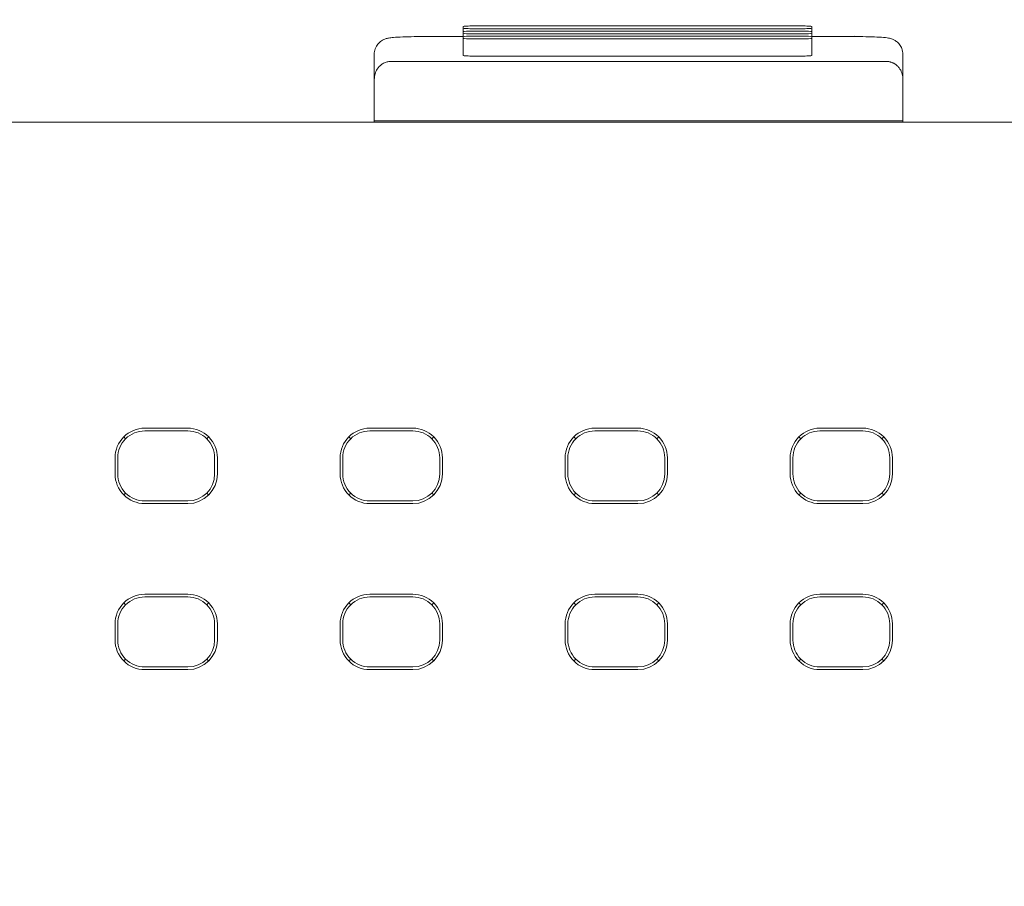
# Model space of a CAD drawing. Header units: millimetres. Extents: x -1114 to 1396, y -630 to 631.
# Tile 562 of 656: x 813 to 831, y -138 to -122. Entities that reach past the tile are written whole.
import ezdxf

# ---------------------------------------------------------------- set-up
doc = ezdxf.new("R2010")
doc.units = ezdxf.units.MM
doc.header["$MEASUREMENT"] = 0

msp = doc.modelspace()

# ---------------------------------------------------------------- linework, layer by layer
at = {"lineweight": 18}
for points, knots in [([(1038.9843, -629.7647), (1038.9843, -629.7647), (-1111.4882, -629.7647), (-1111.4882, -629.7647), (-1111.4882, -629.7647), (-1111.4882, -629.7647), (-1111.4882, 630.7883), (-1111.4882, 630.7883), (-1111.4882, 630.7883), (-1111.4882, 630.7883), (1038.9843, 630.7883), (1038.9843, 630.7883)], [0, 0, 0, 0, 0.3333333, 0.3333333, 0.3333333, 0.3333333, 0.6666667, 0.6666667, 0.6666667, 0.6666667, 1, 1, 1, 1]), ([(821.0479, -121.8941), (820.9948, -121.8941), (820.9439, -121.8952), (820.9064, -121.8972), (820.9064, -121.8972), (820.8689, -121.8991), (820.8479, -121.9018), (820.8479, -121.9046)], [0, 0, 0, 0, 0.5, 0.5, 0.5, 0.5, 1, 1, 1, 1]), ([(820.8479, -121.936), (820.8479, -121.9387), (820.8689, -121.9414), (820.9064, -121.9434), (820.9064, -121.9434), (820.9439, -121.9453), (820.9948, -121.9464), (821.0479, -121.9464)], [0, 0, 0, 0, 0.5, 0.5, 0.5, 0.5, 1, 1, 1, 1]), ([(821.0479, -121.9888), (820.9948, -121.9888), (820.9439, -121.9899), (820.9064, -121.9919), (820.9064, -121.9919), (820.8689, -121.9938), (820.8479, -121.9965), (820.8479, -121.9993)], [0, 0, 0, 0, 0.5, 0.5, 0.5, 0.5, 1, 1, 1, 1]), ([(827.3226, -121.9046), (827.3226, -121.9018), (827.3016, -121.8991), (827.2641, -121.8972), (827.2641, -121.8972), (827.2266, -121.8952), (827.1757, -121.8941), (827.1226, -121.8941)], [0, 0, 0, 0, 0.5, 0.5, 0.5, 0.5, 1, 1, 1, 1]), ([(827.1226, -121.9464), (827.1757, -121.9464), (827.2266, -121.9453), (827.2641, -121.9434), (827.2641, -121.9434), (827.3016, -121.9414), (827.3226, -121.9387), (827.3226, -121.936)], [0, 0, 0, 0, 0.5, 0.5, 0.5, 0.5, 1, 1, 1, 1]), ([(827.3226, -121.9993), (827.3226, -121.9965), (827.3016, -121.9938), (827.2641, -121.9919), (827.2641, -121.9919), (827.2266, -121.9899), (827.1757, -121.9888), (827.1226, -121.9888)], [0, 0, 0, 0, 0.5, 0.5, 0.5, 0.5, 1, 1, 1, 1]), ([(820.094, -122.0916), (820.0397, -122.0916), (819.9875, -122.092), (819.9364, -122.0927), (819.9364, -122.0927), (819.8606, -122.0938), (819.7873, -122.0956), (819.7226, -122.0981), (819.7226, -122.0981), (819.6551, -122.1008), (819.597, -122.1043), (819.5505, -122.1083), (819.5505, -122.1083), (819.5177, -122.1111), (819.4907, -122.1141), (819.4586, -122.1202), (819.4586, -122.1202), (819.4417, -122.1234), (819.4233, -122.1274), (819.401, -122.1354), (819.401, -122.1354), (819.3836, -122.1417), (819.3638, -122.1503), (819.3445, -122.1615), (819.3445, -122.1615), (819.3215, -122.175), (819.2992, -122.1922), (819.2797, -122.2124), (819.2797, -122.2124), (819.2572, -122.2355), (819.2382, -122.2625), (819.224, -122.292), (819.224, -122.292), (819.2084, -122.3245), (819.1985, -122.36), (819.1953, -122.3957), (819.1953, -122.3957), (819.1944, -122.4048), (819.194, -122.4139), (819.194, -122.423)], [0, 0, 0, 0, 0.1, 0.1, 0.1, 0.1, 0.2, 0.2, 0.2, 0.2, 0.3, 0.3, 0.3, 0.3, 0.4, 0.4, 0.4, 0.4, 0.5, 0.5, 0.5, 0.5, 0.6, 0.6, 0.6, 0.6, 0.7, 0.7, 0.7, 0.7, 0.8, 0.8, 0.8, 0.8, 0.9, 0.9, 0.9, 0.9, 1, 1, 1, 1]), ([(820.8479, -122.0307), (820.8479, -122.0334), (820.8689, -122.0361), (820.9064, -122.0381), (820.9064, -122.0381), (820.9439, -122.04), (820.9948, -122.0411), (821.0479, -122.0411)], [0, 0, 0, 0, 0.5, 0.5, 0.5, 0.5, 1, 1, 1, 1]), ([(821.0479, -122.0835), (820.9948, -122.0835), (820.9439, -122.0846), (820.9064, -122.0866), (820.9064, -122.0866), (820.8689, -122.0885), (820.8479, -122.0912), (820.8479, -122.094)], [0, 0, 0, 0, 0.5, 0.5, 0.5, 0.5, 1, 1, 1, 1]), ([(820.8479, -122.1254), (820.8479, -122.1281), (820.8689, -122.1308), (820.9064, -122.1328), (820.9064, -122.1328), (820.9439, -122.1347), (820.9948, -122.1358), (821.0479, -122.1358)], [0, 0, 0, 0, 0.5, 0.5, 0.5, 0.5, 1, 1, 1, 1]), ([(827.1226, -122.0411), (827.1757, -122.0411), (827.2266, -122.04), (827.2641, -122.0381), (827.2641, -122.0381), (827.3016, -122.0361), (827.3226, -122.0334), (827.3226, -122.0307)], [0, 0, 0, 0, 0.5, 0.5, 0.5, 0.5, 1, 1, 1, 1]), ([(827.3226, -122.094), (827.3226, -122.0912), (827.3016, -122.0885), (827.2641, -122.0866), (827.2641, -122.0866), (827.2266, -122.0846), (827.1757, -122.0835), (827.1226, -122.0835)], [0, 0, 0, 0, 0.5, 0.5, 0.5, 0.5, 1, 1, 1, 1]), ([(827.1226, -122.1358), (827.1757, -122.1358), (827.2266, -122.1347), (827.2641, -122.1328), (827.2641, -122.1328), (827.3016, -122.1308), (827.3226, -122.1281), (827.3226, -122.1254)], [0, 0, 0, 0, 0.5, 0.5, 0.5, 0.5, 1, 1, 1, 1]), ([(829.0156, -122.423), (829.0151, -122.3847), (829.0086, -122.349), (828.9956, -122.3151), (828.9956, -122.3151), (828.9849, -122.2873), (828.9699, -122.2606), (828.9515, -122.237), (828.9515, -122.237), (828.9359, -122.2171), (828.918, -122.1994), (828.8986, -122.1842), (828.8986, -122.1842), (828.8817, -122.1711), (828.8636, -122.16), (828.8458, -122.1511), (828.8458, -122.1511), (828.8306, -122.1436), (828.8156, -122.1377), (828.8021, -122.1332), (828.8021, -122.1332), (828.7892, -122.1289), (828.7777, -122.126), (828.7672, -122.1236), (828.7672, -122.1236), (828.7517, -122.12), (828.7384, -122.1178), (828.7248, -122.1157), (828.7248, -122.1157), (828.6819, -122.1094), (828.6359, -122.1057), (828.5779, -122.1025), (828.5779, -122.1025), (828.5219, -122.0993), (828.4546, -122.0966), (828.3809, -122.0948), (828.3809, -122.0948), (828.3111, -122.093), (828.2354, -122.092), (828.1595, -122.0917), (828.1595, -122.0917), (828.1449, -122.0917), (828.1303, -122.0916), (828.1156, -122.0916)], [0, 0, 0, 0, 0.0909091, 0.0909091, 0.0909091, 0.0909091, 0.1818182, 0.1818182, 0.1818182, 0.1818182, 0.2727273, 0.2727273, 0.2727273, 0.2727273, 0.3636364, 0.3636364, 0.3636364, 0.3636364, 0.4545455, 0.4545455, 0.4545455, 0.4545455, 0.5454545, 0.5454545, 0.5454545, 0.5454545, 0.6363636, 0.6363636, 0.6363636, 0.6363636, 0.7272727, 0.7272727, 0.7272727, 0.7272727, 0.8181818, 0.8181818, 0.8181818, 0.8181818, 0.9090909, 0.9090909, 0.9090909, 0.9090909, 1, 1, 1, 1]), ([(819.494, -122.5549), (819.4835, -122.5552), (819.473, -122.5556), (819.4627, -122.5566), (819.4627, -122.5566), (819.4521, -122.5578), (819.4418, -122.5597), (819.4319, -122.562), (819.4319, -122.562), (819.4213, -122.5645), (819.4112, -122.5676), (819.4016, -122.571), (819.4016, -122.571), (819.389, -122.5755), (819.3773, -122.5806), (819.3666, -122.5862), (819.3666, -122.5862), (819.3545, -122.5925), (819.3436, -122.5992), (819.3335, -122.6062), (819.3335, -122.6062), (819.2956, -122.6327), (819.2697, -122.663), (819.2495, -122.694), (819.2495, -122.694), (819.2302, -122.7238), (819.2162, -122.7543), (819.2079, -122.785), (819.2079, -122.785), (819.1989, -122.8184), (819.1965, -122.8521), (819.194, -122.8858)], [0, 0, 0, 0, 0.125, 0.125, 0.125, 0.125, 0.25, 0.25, 0.25, 0.25, 0.375, 0.375, 0.375, 0.375, 0.5, 0.5, 0.5, 0.5, 0.625, 0.625, 0.625, 0.625, 0.75, 0.75, 0.75, 0.75, 0.875, 0.875, 0.875, 0.875, 1, 1, 1, 1]), ([(820.8479, -122.4435), (820.8479, -122.4463), (820.8689, -122.4489), (820.9064, -122.4509), (820.9064, -122.4509), (820.9439, -122.4529), (820.9948, -122.454), (821.0479, -122.454)], [0, 0, 0, 0, 0.5, 0.5, 0.5, 0.5, 1, 1, 1, 1]), ([(827.1226, -122.454), (827.1757, -122.454), (827.2266, -122.4529), (827.2641, -122.4509), (827.2641, -122.4509), (827.3016, -122.449), (827.3226, -122.4463), (827.3226, -122.4435)], [0, 0, 0, 0, 0.5, 0.5, 0.5, 0.5, 1, 1, 1, 1]), ([(829.0156, -122.8859), (829.0156, -122.8533), (829.0113, -122.8211), (829.0025, -122.7892), (829.0025, -122.7892), (828.9981, -122.7733), (828.9926, -122.7575), (828.9857, -122.7418), (828.9857, -122.7418), (828.9788, -122.7261), (828.9706, -122.7106), (828.9608, -122.6951), (828.9608, -122.6951), (828.9558, -122.6874), (828.9505, -122.6797), (828.9446, -122.6721), (828.9446, -122.6721), (828.9388, -122.6644), (828.9324, -122.6568), (828.9255, -122.6494), (828.9255, -122.6494), (828.9186, -122.6419), (828.9111, -122.6346), (828.903, -122.6274), (828.903, -122.6274), (828.8949, -122.6203), (828.8861, -122.6133), (828.8766, -122.6066), (828.8766, -122.6066), (828.8671, -122.5999), (828.8568, -122.5935), (828.8455, -122.5875), (828.8455, -122.5875), (828.8399, -122.5845), (828.834, -122.5816), (828.8278, -122.5789), (828.8278, -122.5789), (828.8215, -122.5761), (828.8151, -122.5735), (828.8083, -122.5711), (828.8083, -122.5711), (828.8016, -122.5687), (828.7946, -122.5664), (828.7873, -122.5645), (828.7873, -122.5645), (828.78, -122.5625), (828.7724, -122.5607), (828.7646, -122.5593), (828.7646, -122.5593), (828.7568, -122.5579), (828.7488, -122.5568), (828.7406, -122.556), (828.7406, -122.556), (828.7324, -122.5553), (828.724, -122.5549), (828.7156, -122.5549)], [0, 0, 0, 0, 0.0714286, 0.0714286, 0.0714286, 0.0714286, 0.1428571, 0.1428571, 0.1428571, 0.1428571, 0.2142857, 0.2142857, 0.2142857, 0.2142857, 0.2857143, 0.2857143, 0.2857143, 0.2857143, 0.3571429, 0.3571429, 0.3571429, 0.3571429, 0.4285714, 0.4285714, 0.4285714, 0.4285714, 0.5, 0.5, 0.5, 0.5, 0.5714286, 0.5714286, 0.5714286, 0.5714286, 0.6428571, 0.6428571, 0.6428571, 0.6428571, 0.7142857, 0.7142857, 0.7142857, 0.7142857, 0.7857143, 0.7857143, 0.7857143, 0.7857143, 0.8571429, 0.8571429, 0.8571429, 0.8571429, 0.9285714, 0.9285714, 0.9285714, 0.9285714, 1, 1, 1, 1]), ([(829.0156, -122.8859), (829.0156, -123.1432), (829.0156, -123.4006), (829.0156, -123.658), (829.0156, -123.658), (829.0156, -123.658), (829.0156, -123.658), (829.0156, -123.658)], [0, 0, 0, 0, 0.5, 0.5, 0.5, 0.5, 1, 1, 1, 1]), ([(814.9288, -129.3615), (814.7829, -129.3615), (814.643, -129.4195), (814.5398, -129.5226), (814.5398, -129.5226), (814.4367, -129.6258), (814.3787, -129.7657), (814.3787, -129.9116)], [0, 0, 0, 0, 0.5, 0.5, 0.5, 0.5, 1, 1, 1, 1]), ([(814.9288, -129.4116), (814.7962, -129.4116), (814.669, -129.4643), (814.5752, -129.558), (814.5752, -129.558), (814.4815, -129.6518), (814.4288, -129.779), (814.4288, -129.9116)], [0, 0, 0, 0, 0.5, 0.5, 0.5, 0.5, 1, 1, 1, 1]), ([(816.2789, -129.9116), (816.2789, -129.7657), (816.2209, -129.6258), (816.1178, -129.5226), (816.1178, -129.5226), (816.0146, -129.4195), (815.8747, -129.3615), (815.7288, -129.3615)], [0, 0, 0, 0, 0.5, 0.5, 0.5, 0.5, 1, 1, 1, 1]), ([(816.2288, -129.9116), (816.2288, -129.779), (816.1761, -129.6518), (816.0823, -129.558), (816.0823, -129.558), (815.9886, -129.4643), (815.8614, -129.4116), (815.7288, -129.4116)], [0, 0, 0, 0, 0.5, 0.5, 0.5, 0.5, 1, 1, 1, 1]), ([(819.1097, -129.3615), (818.9638, -129.3615), (818.8239, -129.4195), (818.7207, -129.5226), (818.7207, -129.5226), (818.6175, -129.6258), (818.5596, -129.7657), (818.5596, -129.9116)], [0, 0, 0, 0, 0.5, 0.5, 0.5, 0.5, 1, 1, 1, 1]), ([(819.1097, -129.4116), (818.977, -129.4116), (818.8499, -129.4643), (818.7561, -129.558), (818.7561, -129.558), (818.6623, -129.6518), (818.6097, -129.779), (818.6097, -129.9116)], [0, 0, 0, 0, 0.5, 0.5, 0.5, 0.5, 1, 1, 1, 1]), ([(820.4597, -129.9116), (820.4597, -129.7657), (820.4018, -129.6258), (820.2986, -129.5226), (820.2986, -129.5226), (820.1955, -129.4195), (820.0555, -129.3615), (819.9097, -129.3615)], [0, 0, 0, 0, 0.5, 0.5, 0.5, 0.5, 1, 1, 1, 1]), ([(820.4097, -129.9116), (820.4097, -129.779), (820.357, -129.6518), (820.2632, -129.558), (820.2632, -129.558), (820.1694, -129.4643), (820.0423, -129.4116), (819.9097, -129.4116)], [0, 0, 0, 0, 0.5, 0.5, 0.5, 0.5, 1, 1, 1, 1]), ([(823.2905, -129.3615), (823.1446, -129.3615), (823.0047, -129.4195), (822.9016, -129.5226), (822.9016, -129.5226), (822.7984, -129.6258), (822.7404, -129.7657), (822.7404, -129.9116)], [0, 0, 0, 0, 0.5, 0.5, 0.5, 0.5, 1, 1, 1, 1]), ([(823.2905, -129.4116), (823.1579, -129.4116), (823.0307, -129.4643), (822.937, -129.558), (822.937, -129.558), (822.8432, -129.6518), (822.7905, -129.779), (822.7905, -129.9116)], [0, 0, 0, 0, 0.5, 0.5, 0.5, 0.5, 1, 1, 1, 1]), ([(824.6406, -129.9116), (824.6406, -129.7657), (824.5826, -129.6258), (824.4795, -129.5226), (824.4795, -129.5226), (824.3763, -129.4195), (824.2364, -129.3615), (824.0905, -129.3615)], [0, 0, 0, 0, 0.5, 0.5, 0.5, 0.5, 1, 1, 1, 1]), ([(824.5905, -129.9116), (824.5905, -129.779), (824.5378, -129.6518), (824.4441, -129.558), (824.4441, -129.558), (824.3503, -129.4643), (824.2231, -129.4116), (824.0905, -129.4116)], [0, 0, 0, 0, 0.5, 0.5, 0.5, 0.5, 1, 1, 1, 1]), ([(827.4714, -129.3615), (827.3255, -129.3615), (827.1856, -129.4195), (827.0824, -129.5226), (827.0824, -129.5226), (826.9792, -129.6258), (826.9213, -129.7657), (826.9213, -129.9116)], [0, 0, 0, 0, 0.5, 0.5, 0.5, 0.5, 1, 1, 1, 1]), ([(827.4714, -129.4116), (827.3388, -129.4116), (827.2116, -129.4643), (827.1178, -129.558), (827.1178, -129.558), (827.024, -129.6518), (826.9714, -129.779), (826.9714, -129.9116)], [0, 0, 0, 0, 0.5, 0.5, 0.5, 0.5, 1, 1, 1, 1]), ([(828.8214, -129.9116), (828.8214, -129.7657), (828.7635, -129.6258), (828.6603, -129.5226), (828.6603, -129.5226), (828.5572, -129.4195), (828.4173, -129.3615), (828.2714, -129.3615)], [0, 0, 0, 0, 0.5, 0.5, 0.5, 0.5, 1, 1, 1, 1]), ([(828.7714, -129.9116), (828.7714, -129.779), (828.7187, -129.6518), (828.6249, -129.558), (828.6249, -129.558), (828.5311, -129.4643), (828.404, -129.4116), (828.2714, -129.4116)], [0, 0, 0, 0, 0.5, 0.5, 0.5, 0.5, 1, 1, 1, 1]), ([(814.3787, -130.2116), (814.3787, -130.3575), (814.4367, -130.4974), (814.5398, -130.6005), (814.5398, -130.6005), (814.643, -130.7037), (814.7829, -130.7617), (814.9288, -130.7617)], [0, 0, 0, 0, 0.5, 0.5, 0.5, 0.5, 1, 1, 1, 1]), ([(814.4288, -130.2116), (814.4288, -130.3442), (814.4815, -130.4714), (814.5752, -130.5651), (814.5752, -130.5651), (814.669, -130.6589), (814.7962, -130.7116), (814.9288, -130.7116)], [0, 0, 0, 0, 0.5, 0.5, 0.5, 0.5, 1, 1, 1, 1]), ([(818.5596, -130.2116), (818.5596, -130.3575), (818.6175, -130.4974), (818.7207, -130.6005), (818.7207, -130.6005), (818.8239, -130.7037), (818.9638, -130.7617), (819.1097, -130.7617)], [0, 0, 0, 0, 0.5, 0.5, 0.5, 0.5, 1, 1, 1, 1]), ([(818.6097, -130.2116), (818.6097, -130.3442), (818.6623, -130.4714), (818.7561, -130.5651), (818.7561, -130.5651), (818.8499, -130.6589), (818.977, -130.7116), (819.1097, -130.7116)], [0, 0, 0, 0, 0.5, 0.5, 0.5, 0.5, 1, 1, 1, 1]), ([(822.7404, -130.2116), (822.7404, -130.3575), (822.7984, -130.4974), (822.9016, -130.6005), (822.9016, -130.6005), (823.0047, -130.7037), (823.1446, -130.7617), (823.2905, -130.7617)], [0, 0, 0, 0, 0.5, 0.5, 0.5, 0.5, 1, 1, 1, 1]), ([(822.7905, -130.2116), (822.7905, -130.3442), (822.8432, -130.4714), (822.937, -130.5651), (822.937, -130.5651), (823.0307, -130.6589), (823.1579, -130.7116), (823.2905, -130.7116)], [0, 0, 0, 0, 0.5, 0.5, 0.5, 0.5, 1, 1, 1, 1]), ([(826.9213, -130.2116), (826.9213, -130.3575), (826.9792, -130.4974), (827.0824, -130.6005), (827.0824, -130.6005), (827.1856, -130.7037), (827.3255, -130.7617), (827.4714, -130.7617)], [0, 0, 0, 0, 0.5, 0.5, 0.5, 0.5, 1, 1, 1, 1]), ([(826.9714, -130.2116), (826.9714, -130.3442), (827.024, -130.4714), (827.1178, -130.5651), (827.1178, -130.5651), (827.2116, -130.6589), (827.3388, -130.7116), (827.4714, -130.7116)], [0, 0, 0, 0, 0.5, 0.5, 0.5, 0.5, 1, 1, 1, 1]), ([(814.9288, -132.444), (814.7829, -132.444), (814.643, -132.502), (814.5398, -132.6051), (814.5398, -132.6051), (814.4367, -132.7083), (814.3787, -132.8482), (814.3787, -132.9941)], [0, 0, 0, 0, 0.5, 0.5, 0.5, 0.5, 1, 1, 1, 1]), ([(814.9288, -132.4941), (814.7962, -132.4941), (814.669, -132.5468), (814.5752, -132.6405), (814.5752, -132.6405), (814.4815, -132.7343), (814.4288, -132.8615), (814.4288, -132.9941)], [0, 0, 0, 0, 0.5, 0.5, 0.5, 0.5, 1, 1, 1, 1]), ([(816.2789, -132.9941), (816.2789, -132.8482), (816.2209, -132.7083), (816.1178, -132.6051), (816.1178, -132.6051), (816.0146, -132.502), (815.8747, -132.444), (815.7288, -132.444)], [0, 0, 0, 0, 0.5, 0.5, 0.5, 0.5, 1, 1, 1, 1]), ([(816.2288, -132.9941), (816.2288, -132.8615), (816.1761, -132.7343), (816.0823, -132.6405), (816.0823, -132.6405), (815.9886, -132.5468), (815.8614, -132.4941), (815.7288, -132.4941)], [0, 0, 0, 0, 0.5, 0.5, 0.5, 0.5, 1, 1, 1, 1]), ([(819.1097, -132.444), (818.9638, -132.444), (818.8239, -132.502), (818.7207, -132.6051), (818.7207, -132.6051), (818.6175, -132.7083), (818.5596, -132.8482), (818.5596, -132.9941)], [0, 0, 0, 0, 0.5, 0.5, 0.5, 0.5, 1, 1, 1, 1]), ([(819.1097, -132.4941), (818.977, -132.4941), (818.8499, -132.5468), (818.7561, -132.6405), (818.7561, -132.6405), (818.6623, -132.7343), (818.6097, -132.8615), (818.6097, -132.9941)], [0, 0, 0, 0, 0.5, 0.5, 0.5, 0.5, 1, 1, 1, 1]), ([(820.4597, -132.9941), (820.4597, -132.8482), (820.4018, -132.7083), (820.2986, -132.6051), (820.2986, -132.6051), (820.1955, -132.502), (820.0555, -132.444), (819.9097, -132.444)], [0, 0, 0, 0, 0.5, 0.5, 0.5, 0.5, 1, 1, 1, 1]), ([(820.4097, -132.9941), (820.4097, -132.8615), (820.357, -132.7343), (820.2632, -132.6405), (820.2632, -132.6405), (820.1694, -132.5468), (820.0423, -132.4941), (819.9097, -132.4941)], [0, 0, 0, 0, 0.5, 0.5, 0.5, 0.5, 1, 1, 1, 1]), ([(823.2905, -132.444), (823.1446, -132.444), (823.0047, -132.502), (822.9016, -132.6051), (822.9016, -132.6051), (822.7984, -132.7083), (822.7404, -132.8482), (822.7404, -132.9941)], [0, 0, 0, 0, 0.5, 0.5, 0.5, 0.5, 1, 1, 1, 1]), ([(823.2905, -132.4941), (823.1579, -132.4941), (823.0307, -132.5468), (822.937, -132.6405), (822.937, -132.6405), (822.8432, -132.7343), (822.7905, -132.8615), (822.7905, -132.9941)], [0, 0, 0, 0, 0.5, 0.5, 0.5, 0.5, 1, 1, 1, 1]), ([(824.6406, -132.9941), (824.6406, -132.8482), (824.5826, -132.7083), (824.4795, -132.6051), (824.4795, -132.6051), (824.3763, -132.502), (824.2364, -132.444), (824.0905, -132.444)], [0, 0, 0, 0, 0.5, 0.5, 0.5, 0.5, 1, 1, 1, 1]), ([(824.5905, -132.9941), (824.5905, -132.8615), (824.5378, -132.7343), (824.4441, -132.6405), (824.4441, -132.6405), (824.3503, -132.5468), (824.2231, -132.4941), (824.0905, -132.4941)], [0, 0, 0, 0, 0.5, 0.5, 0.5, 0.5, 1, 1, 1, 1]), ([(827.4714, -132.444), (827.3255, -132.444), (827.1856, -132.502), (827.0824, -132.6051), (827.0824, -132.6051), (826.9792, -132.7083), (826.9213, -132.8482), (826.9213, -132.9941)], [0, 0, 0, 0, 0.5, 0.5, 0.5, 0.5, 1, 1, 1, 1]), ([(827.4714, -132.4941), (827.3388, -132.4941), (827.2116, -132.5468), (827.1178, -132.6405), (827.1178, -132.6405), (827.024, -132.7343), (826.9714, -132.8615), (826.9714, -132.9941)], [0, 0, 0, 0, 0.5, 0.5, 0.5, 0.5, 1, 1, 1, 1]), ([(828.8214, -132.9941), (828.8214, -132.8482), (828.7635, -132.7083), (828.6603, -132.6051), (828.6603, -132.6051), (828.5572, -132.502), (828.4173, -132.444), (828.2714, -132.444)], [0, 0, 0, 0, 0.5, 0.5, 0.5, 0.5, 1, 1, 1, 1]), ([(828.7714, -132.9941), (828.7714, -132.8615), (828.7187, -132.7343), (828.6249, -132.6405), (828.6249, -132.6405), (828.5311, -132.5468), (828.404, -132.4941), (828.2714, -132.4941)], [0, 0, 0, 0, 0.5, 0.5, 0.5, 0.5, 1, 1, 1, 1]), ([(814.3787, -133.2941), (814.3787, -133.44), (814.4367, -133.5799), (814.5398, -133.683), (814.5398, -133.683), (814.643, -133.7862), (814.7829, -133.8442), (814.9288, -133.8442)], [0, 0, 0, 0, 0.5, 0.5, 0.5, 0.5, 1, 1, 1, 1]), ([(814.4288, -133.2941), (814.4288, -133.4267), (814.4815, -133.5539), (814.5752, -133.6476), (814.5752, -133.6476), (814.669, -133.7414), (814.7962, -133.7941), (814.9288, -133.7941)], [0, 0, 0, 0, 0.5, 0.5, 0.5, 0.5, 1, 1, 1, 1]), ([(818.5596, -133.2941), (818.5596, -133.44), (818.6175, -133.5799), (818.7207, -133.683), (818.7207, -133.683), (818.8239, -133.7862), (818.9638, -133.8442), (819.1097, -133.8442)], [0, 0, 0, 0, 0.5, 0.5, 0.5, 0.5, 1, 1, 1, 1]), ([(818.6097, -133.2941), (818.6097, -133.4267), (818.6623, -133.5539), (818.7561, -133.6476), (818.7561, -133.6476), (818.8499, -133.7414), (818.977, -133.7941), (819.1097, -133.7941)], [0, 0, 0, 0, 0.5, 0.5, 0.5, 0.5, 1, 1, 1, 1]), ([(822.7404, -133.2941), (822.7404, -133.44), (822.7984, -133.5799), (822.9016, -133.683), (822.9016, -133.683), (823.0047, -133.7862), (823.1446, -133.8442), (823.2905, -133.8442)], [0, 0, 0, 0, 0.5, 0.5, 0.5, 0.5, 1, 1, 1, 1]), ([(822.7905, -133.2941), (822.7905, -133.4267), (822.8432, -133.5539), (822.937, -133.6476), (822.937, -133.6476), (823.0307, -133.7414), (823.1579, -133.7941), (823.2905, -133.7941)], [0, 0, 0, 0, 0.5, 0.5, 0.5, 0.5, 1, 1, 1, 1]), ([(826.9213, -133.2941), (826.9213, -133.44), (826.9792, -133.5799), (827.0824, -133.683), (827.0824, -133.683), (827.1856, -133.7862), (827.3255, -133.8442), (827.4714, -133.8442)], [0, 0, 0, 0, 0.5, 0.5, 0.5, 0.5, 1, 1, 1, 1]), ([(826.9714, -133.2941), (826.9714, -133.4267), (827.024, -133.5539), (827.1178, -133.6476), (827.1178, -133.6476), (827.2116, -133.7414), (827.3388, -133.7941), (827.4714, -133.7941)], [0, 0, 0, 0, 0.5, 0.5, 0.5, 0.5, 1, 1, 1, 1])]:
    msp.add_open_spline(points, degree=3, knots=knots, dxfattribs=at)
for points in [[(820.8479, -121.936), (820.8479, -121.936), (820.8479, -121.9046), (820.8479, -121.9046)], [(820.8479, -121.936), (820.8479, -121.936), (820.8479, -121.9993), (820.8479, -121.9993)], [(820.8479, -121.9993), (820.8479, -121.9993), (820.8479, -121.9361), (820.8479, -121.9361)], [(820.8479, -122.0307), (820.8479, -122.0307), (820.8479, -121.9993), (820.8479, -121.9993)], [(821.0479, -121.8941), (821.0479, -121.8941), (827.1226, -121.8941), (827.1226, -121.8941)], [(827.1226, -121.9464), (827.1226, -121.9464), (821.0479, -121.9464), (821.0479, -121.9464)], [(821.0479, -121.9888), (821.0479, -121.9888), (827.1226, -121.9888), (827.1226, -121.9888)], [(827.3226, -121.9046), (827.3226, -121.9046), (827.3226, -121.936), (827.3226, -121.936)], [(827.3226, -121.936), (827.3226, -121.936), (827.3226, -121.9993), (827.3226, -121.9993)], [(827.3226, -121.9361), (827.3226, -121.9361), (827.3226, -121.9993), (827.3226, -121.9993)], [(827.3226, -121.9993), (827.3226, -121.9993), (827.3226, -122.0307), (827.3226, -122.0307)], [(820.8479, -122.0916), (820.8479, -122.0916), (820.094, -122.0916), (820.094, -122.0916)], [(820.094, -122.0916), (820.094, -122.0916), (820.094, -122.092), (820.094, -122.092)], [(820.8479, -122.0307), (820.8479, -122.0307), (820.8479, -122.094), (820.8479, -122.094)], [(820.8479, -122.094), (820.8479, -122.094), (820.8479, -122.0308), (820.8479, -122.0308)], [(820.8479, -122.1254), (820.8479, -122.1254), (820.8479, -122.094), (820.8479, -122.094)], [(820.8479, -122.1254), (820.8479, -122.1254), (820.8479, -122.4435), (820.8479, -122.4435)], [(820.8479, -122.2846), (820.8479, -122.2846), (820.8479, -122.1255), (820.8479, -122.1255)], [(827.1226, -122.0411), (827.1226, -122.0411), (821.0479, -122.0411), (821.0479, -122.0411)], [(821.0479, -122.0835), (821.0479, -122.0835), (827.1226, -122.0835), (827.1226, -122.0835)], [(827.1226, -122.1358), (827.1226, -122.1358), (821.0479, -122.1358), (821.0479, -122.1358)], [(827.3226, -122.0307), (827.3226, -122.0307), (827.3226, -122.094), (827.3226, -122.094)], [(828.1156, -122.0916), (828.1156, -122.0916), (827.3226, -122.0916), (827.3226, -122.0916)], [(827.3226, -122.094), (827.3226, -122.094), (827.3226, -122.1254), (827.3226, -122.1254)], [(827.3226, -122.1254), (827.3226, -122.1254), (827.3226, -122.4435), (827.3226, -122.4435)], [(828.1186, -122.0763), (828.1186, -122.0763), (828.1155, -122.0763), (828.1155, -122.0763)], [(828.1156, -122.0916), (828.1156, -122.0916), (828.1156, -122.0921), (828.1156, -122.0921)], [(820.8479, -122.4436), (820.8479, -122.4436), (820.8479, -122.2846), (820.8479, -122.2846)], [(819.194, -122.8858), (819.194, -122.8858), (819.194, -122.423), (819.194, -122.423)], [(819.194, -122.8837), (819.194, -122.8837), (819.194, -122.4231), (819.194, -122.4231)], [(828.7156, -122.5549), (828.7156, -122.5549), (819.494, -122.5549), (819.494, -122.5549)], [(821.0479, -122.454), (821.0479, -122.454), (827.1226, -122.454), (827.1226, -122.454)], [(829.0156, -122.423), (829.0156, -122.423), (829.0156, -122.8859), (829.0156, -122.8859)], [(819.194, -123.658), (819.194, -123.4006), (819.194, -123.1432), (819.194, -122.8858)], [(795.9912, -123.6821), (795.9912, -123.6821), (852.1968, -123.6821), (852.1968, -123.6821)], [(852.1968, -123.6821), (852.1968, -123.6821), (795.9912, -123.6821), (795.9912, -123.6821)], [(819.194, -123.6796), (819.194, -123.6796), (819.194, -123.658), (819.194, -123.658)], [(829.0156, -123.658), (829.0156, -123.658), (819.194, -123.658), (819.194, -123.658)], [(819.194, -123.6821), (819.194, -123.6821), (819.194, -123.6796), (819.194, -123.6796)], [(819.194, -123.6796), (819.194, -123.6796), (829.0156, -123.6796), (829.0156, -123.6796)], [(829.0156, -123.6796), (829.0156, -123.6796), (829.0156, -123.658), (829.0156, -123.658)], [(829.0156, -123.6796), (829.0156, -123.6796), (829.0156, -123.6821), (829.0156, -123.6821)], [(814.9288, -129.3615), (814.9288, -129.3615), (815.7288, -129.3615), (815.7288, -129.3615)], [(814.9288, -129.4116), (814.9288, -129.4116), (815.7288, -129.4116), (815.7288, -129.4116)], [(819.1097, -129.3615), (819.1097, -129.3615), (819.9097, -129.3615), (819.9097, -129.3615)], [(819.1097, -129.4116), (819.1097, -129.4116), (819.9097, -129.4116), (819.9097, -129.4116)], [(823.2905, -129.3615), (823.2905, -129.3615), (824.0905, -129.3615), (824.0905, -129.3615)], [(823.2905, -129.4116), (823.2905, -129.4116), (824.0905, -129.4116), (824.0905, -129.4116)], [(827.4714, -129.3615), (827.4714, -129.3615), (828.2714, -129.3615), (828.2714, -129.3615)], [(827.4714, -129.4116), (827.4714, -129.4116), (828.2714, -129.4116), (828.2714, -129.4116)], [(814.5405, -129.5233), (814.5405, -129.5233), (814.5752, -129.558), (814.5752, -129.558)], [(816.0823, -129.558), (816.0823, -129.558), (816.117, -129.5233), (816.117, -129.5233)], [(818.7214, -129.5233), (818.7214, -129.5233), (818.7561, -129.558), (818.7561, -129.558)], [(820.2632, -129.558), (820.2632, -129.558), (820.2979, -129.5233), (820.2979, -129.5233)], [(822.937, -129.558), (822.937, -129.558), (822.9023, -129.5233), (822.9023, -129.5233)], [(824.4441, -129.558), (824.4441, -129.558), (824.4788, -129.5233), (824.4788, -129.5233)], [(827.1178, -129.558), (827.1178, -129.558), (827.0831, -129.5233), (827.0831, -129.5233)], [(828.6596, -129.5233), (828.6596, -129.5233), (828.6249, -129.558), (828.6249, -129.558)], [(814.3787, -129.9116), (814.3787, -129.9116), (814.3787, -130.2116), (814.3787, -130.2116)], [(814.4288, -130.2116), (814.4288, -130.2116), (814.4288, -129.9116), (814.4288, -129.9116)], [(816.2288, -129.9116), (816.2288, -129.9116), (816.2288, -130.2116), (816.2288, -130.2116)], [(816.2789, -129.9116), (816.2789, -129.9116), (816.2789, -130.2116), (816.2789, -130.2116)], [(818.5596, -129.9116), (818.5596, -129.9116), (818.5596, -130.2116), (818.5596, -130.2116)], [(818.6097, -130.2116), (818.6097, -130.2116), (818.6097, -129.9116), (818.6097, -129.9116)], [(820.4097, -129.9116), (820.4097, -129.9116), (820.4097, -130.2116), (820.4097, -130.2116)], [(820.4597, -129.9116), (820.4597, -129.9116), (820.4597, -130.2116), (820.4597, -130.2116)], [(822.7404, -129.9116), (822.7404, -129.9116), (822.7404, -130.2116), (822.7404, -130.2116)], [(822.7905, -130.2116), (822.7905, -130.2116), (822.7905, -129.9116), (822.7905, -129.9116)], [(824.5905, -129.9116), (824.5905, -129.9116), (824.5905, -130.2116), (824.5905, -130.2116)], [(824.6406, -129.9116), (824.6406, -129.9116), (824.6406, -130.2116), (824.6406, -130.2116)], [(826.9213, -129.9116), (826.9213, -129.9116), (826.9213, -130.2116), (826.9213, -130.2116)], [(826.9714, -130.2116), (826.9714, -130.2116), (826.9714, -129.9116), (826.9714, -129.9116)], [(828.7714, -129.9116), (828.7714, -129.9116), (828.7714, -130.2116), (828.7714, -130.2116)], [(828.8214, -129.9116), (828.8214, -129.9116), (828.8214, -130.2116), (828.8214, -130.2116)], [(815.7288, -130.7116), (816.0049, -130.7116), (816.2288, -130.4877), (816.2288, -130.2116)], [(815.7288, -130.7617), (816.0326, -130.7617), (816.2789, -130.5154), (816.2789, -130.2116)], [(819.9097, -130.7116), (820.1858, -130.7116), (820.4096, -130.4877), (820.4097, -130.2116)], [(819.9097, -130.7617), (820.2134, -130.7617), (820.4597, -130.5154), (820.4597, -130.2116)], [(824.0905, -130.7116), (824.3666, -130.7116), (824.5905, -130.4877), (824.5905, -130.2116)], [(824.0905, -130.7617), (824.3943, -130.7617), (824.6406, -130.5154), (824.6406, -130.2116)], [(828.2714, -130.7116), (828.5475, -130.7116), (828.7714, -130.4877), (828.7714, -130.2116)], [(828.2714, -130.7617), (828.5752, -130.7617), (828.8214, -130.5154), (828.8214, -130.2116)], [(814.5752, -130.5651), (814.5752, -130.5651), (814.5405, -130.5998), (814.5405, -130.5998)], [(816.117, -130.5998), (816.117, -130.5998), (816.0823, -130.5651), (816.0823, -130.5651)], [(818.7561, -130.5651), (818.7561, -130.5651), (818.7214, -130.5998), (818.7214, -130.5998)], [(820.2632, -130.5651), (820.2632, -130.5651), (820.2979, -130.5998), (820.2979, -130.5998)], [(822.937, -130.5651), (822.937, -130.5651), (822.9023, -130.5998), (822.9023, -130.5998)], [(824.4441, -130.5651), (824.4441, -130.5651), (824.4788, -130.5998), (824.4788, -130.5998)], [(827.1178, -130.5651), (827.1178, -130.5651), (827.0831, -130.5998), (827.0831, -130.5998)], [(828.6249, -130.5651), (828.6249, -130.5651), (828.6596, -130.5998), (828.6596, -130.5998)], [(815.7288, -130.7116), (815.7288, -130.7116), (814.9288, -130.7116), (814.9288, -130.7116)], [(814.9288, -130.7617), (814.9288, -130.7617), (815.7288, -130.7617), (815.7288, -130.7617)], [(819.9097, -130.7116), (819.9097, -130.7116), (819.1097, -130.7116), (819.1097, -130.7116)], [(819.1097, -130.7617), (819.1097, -130.7617), (819.9097, -130.7617), (819.9097, -130.7617)], [(824.0905, -130.7116), (824.0905, -130.7116), (823.2905, -130.7116), (823.2905, -130.7116)], [(823.2905, -130.7617), (823.2905, -130.7617), (824.0905, -130.7617), (824.0905, -130.7617)], [(828.2714, -130.7116), (828.2714, -130.7116), (827.4714, -130.7116), (827.4714, -130.7116)], [(827.4714, -130.7617), (827.4714, -130.7617), (828.2714, -130.7617), (828.2714, -130.7617)], [(814.5405, -132.6058), (814.5405, -132.6058), (814.5752, -132.6405), (814.5752, -132.6405)], [(814.9288, -132.444), (814.9288, -132.444), (815.7288, -132.444), (815.7288, -132.444)], [(814.9288, -132.4941), (814.9288, -132.4941), (815.7288, -132.4941), (815.7288, -132.4941)], [(816.117, -132.6058), (816.117, -132.6058), (816.0823, -132.6405), (816.0823, -132.6405)], [(818.7214, -132.6058), (818.7214, -132.6058), (818.7561, -132.6405), (818.7561, -132.6405)], [(819.1097, -132.444), (819.1097, -132.444), (819.9097, -132.444), (819.9097, -132.444)], [(819.1097, -132.4941), (819.1097, -132.4941), (819.9097, -132.4941), (819.9097, -132.4941)], [(820.2632, -132.6405), (820.2632, -132.6405), (820.2979, -132.6058), (820.2979, -132.6058)], [(822.937, -132.6405), (822.937, -132.6405), (822.9023, -132.6058), (822.9023, -132.6058)], [(823.2905, -132.444), (823.2905, -132.444), (824.0905, -132.444), (824.0905, -132.444)], [(823.2905, -132.4941), (823.2905, -132.4941), (824.0905, -132.4941), (824.0905, -132.4941)], [(824.4441, -132.6405), (824.4441, -132.6405), (824.4788, -132.6058), (824.4788, -132.6058)], [(827.1178, -132.6405), (827.1178, -132.6405), (827.0831, -132.6058), (827.0831, -132.6058)], [(827.4714, -132.444), (827.4714, -132.444), (828.2714, -132.444), (828.2714, -132.444)], [(827.4714, -132.4941), (827.4714, -132.4941), (828.2714, -132.4941), (828.2714, -132.4941)], [(828.6596, -132.6058), (828.6596, -132.6058), (828.6249, -132.6405), (828.6249, -132.6405)], [(814.3787, -132.9941), (814.3787, -132.9941), (814.3787, -133.2941), (814.3787, -133.2941)], [(814.4288, -133.2941), (814.4288, -133.2941), (814.4288, -132.9941), (814.4288, -132.9941)], [(816.2288, -132.9941), (816.2288, -132.9941), (816.2288, -133.2941), (816.2288, -133.2941)], [(816.2789, -132.9941), (816.2789, -132.9941), (816.2789, -133.2941), (816.2789, -133.2941)], [(818.5596, -132.9941), (818.5596, -132.9941), (818.5596, -133.2941), (818.5596, -133.2941)], [(818.6097, -133.2941), (818.6097, -133.2941), (818.6097, -132.9941), (818.6097, -132.9941)], [(820.4097, -132.9941), (820.4097, -132.9941), (820.4097, -133.2941), (820.4097, -133.2941)], [(820.4597, -132.9941), (820.4597, -132.9941), (820.4597, -133.2941), (820.4597, -133.2941)], [(822.7404, -132.9941), (822.7404, -132.9941), (822.7404, -133.2941), (822.7404, -133.2941)], [(822.7905, -133.2941), (822.7905, -133.2941), (822.7905, -132.9941), (822.7905, -132.9941)], [(824.5905, -132.9941), (824.5905, -132.9941), (824.5905, -133.2941), (824.5905, -133.2941)], [(824.6406, -132.9941), (824.6406, -132.9941), (824.6406, -133.2941), (824.6406, -133.2941)], [(826.9213, -132.9941), (826.9213, -132.9941), (826.9213, -133.2941), (826.9213, -133.2941)], [(826.9714, -133.2941), (826.9714, -133.2941), (826.9714, -132.9941), (826.9714, -132.9941)], [(828.7714, -132.9941), (828.7714, -132.9941), (828.7714, -133.2941), (828.7714, -133.2941)], [(828.8214, -132.9941), (828.8214, -132.9941), (828.8214, -133.2941), (828.8214, -133.2941)], [(815.7288, -133.8442), (816.0326, -133.8442), (816.2789, -133.5979), (816.2789, -133.2941)], [(815.7288, -133.7941), (816.0049, -133.7941), (816.2288, -133.5702), (816.2288, -133.2941)], [(819.9097, -133.8442), (820.2134, -133.8442), (820.4597, -133.5979), (820.4597, -133.2941)], [(819.9097, -133.7941), (820.1858, -133.7941), (820.4096, -133.5702), (820.4097, -133.2941)], [(824.0905, -133.8442), (824.3943, -133.8442), (824.6406, -133.5979), (824.6406, -133.2941)], [(824.0905, -133.7941), (824.3666, -133.7941), (824.5905, -133.5702), (824.5905, -133.2941)], [(828.2714, -133.8442), (828.5752, -133.8442), (828.8214, -133.5979), (828.8214, -133.2941)], [(828.2714, -133.7941), (828.5475, -133.7941), (828.7714, -133.5702), (828.7714, -133.2941)], [(814.5752, -133.6476), (814.5752, -133.6476), (814.5405, -133.6823), (814.5405, -133.6823)], [(816.117, -133.6823), (816.117, -133.6823), (816.0823, -133.6476), (816.0823, -133.6476)], [(818.7561, -133.6476), (818.7561, -133.6476), (818.7214, -133.6823), (818.7214, -133.6823)], [(820.2632, -133.6476), (820.2632, -133.6476), (820.2979, -133.6823), (820.2979, -133.6823)], [(822.937, -133.6476), (822.937, -133.6476), (822.9023, -133.6823), (822.9023, -133.6823)], [(824.4441, -133.6476), (824.4441, -133.6476), (824.4788, -133.6823), (824.4788, -133.6823)], [(827.1178, -133.6476), (827.1178, -133.6476), (827.0831, -133.6823), (827.0831, -133.6823)], [(828.6249, -133.6476), (828.6249, -133.6476), (828.6596, -133.6823), (828.6596, -133.6823)], [(815.7288, -133.7941), (815.7288, -133.7941), (814.9288, -133.7941), (814.9288, -133.7941)], [(814.9288, -133.8442), (814.9288, -133.8442), (815.7288, -133.8442), (815.7288, -133.8442)], [(819.9097, -133.7941), (819.9097, -133.7941), (819.1097, -133.7941), (819.1097, -133.7941)], [(819.1097, -133.8442), (819.1097, -133.8442), (819.9097, -133.8442), (819.9097, -133.8442)], [(824.0905, -133.7941), (824.0905, -133.7941), (823.2905, -133.7941), (823.2905, -133.7941)], [(823.2905, -133.8442), (823.2905, -133.8442), (824.0905, -133.8442), (824.0905, -133.8442)], [(828.2714, -133.7941), (828.2714, -133.7941), (827.4714, -133.7941), (827.4714, -133.7941)], [(827.4714, -133.8442), (827.4714, -133.8442), (828.2714, -133.8442), (828.2714, -133.8442)]]:
    msp.add_open_spline(points, degree=3, dxfattribs=at)

doc.saveas('drawing.dxf')
